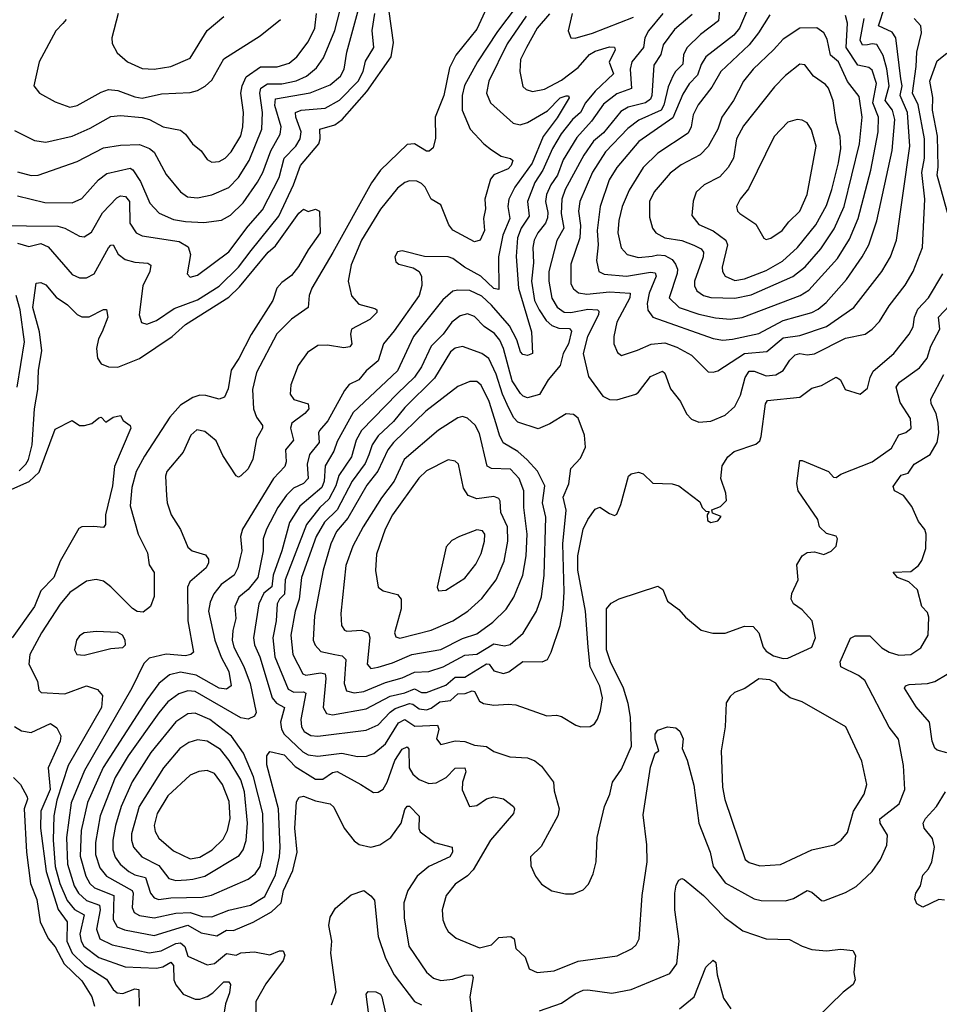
# Model space of a CAD drawing. Extents: x 1550320 to 1685906, y 509093 to 640511.
# Tile 405 of 532: x 1655567 to 1659384, y 572143 to 576230. Entities that reach past the tile are written whole.
import ezdxf

# ---------------------------------------------------------------- set-up
doc = ezdxf.new("R2010")
doc.units = 0

msp = doc.modelspace()

# ---------------------------------------------------------------- linework, layer by layer
at = {"layer": '0CON20XD'}
for points in [[(1657790.1, 576499.9), (1657549.8, 576180.2), (1657466.6, 576055), (1657413.5, 575956.5), (1657403.5, 575915), (1657402.8, 575855), (1657436, 575776), (1657492.9, 575715), (1657525, 575690), (1657565, 575663.1), (1657603.8, 575653.8), (1657613.1, 575645), (1657607.3, 575625), (1657595, 575611.3), (1657534.7, 575585.3), (1657521.5, 575568.5), (1657497.3, 575485), (1657499.6, 575445), (1657492.3, 575405), (1657496.2, 575355), (1657477.5, 575315), (1657455, 575307.5), (1657365, 575356.2), (1657348.1, 575378.1), (1657315, 575461.8), (1657274.7, 575484.7), (1657249.6, 575535), (1657235, 575550), (1657215, 575559.1), (1657185, 575560.4), (1657165, 575553.9), (1657135, 575530.4), (1657065, 575443.8), (1656985.7, 575315), (1656942.6, 575212.6), (1656930.3, 575145), (1656944.2, 575084.2), (1656975, 575049.1), (1657041.1, 575031.1), (1657049.2, 575025), (1657048.9, 575015), (1657020, 574985), (1656944.2, 574945), (1656940.5, 574925), (1656945.4, 574885), (1656937.7, 574872.3), (1656911.7, 574868.3), (1656845, 574879.6), (1656805, 574877.3), (1656761.3, 574848.7), (1656722.9, 574795), (1656691.8, 574715), (1656690, 574675), (1656705, 574653.1), (1656765, 574635.6), (1656766.7, 574615), (1656750, 574595), (1656696, 574555), (1656691.1, 574535), (1656703.4, 574485), (1656670.7, 574445), (1656673.1, 574395), (1656668, 574375), (1656620, 574325), (1656491.8, 574115), (1656484.1, 574085), (1656489.2, 574025), (1656482.5, 573997.5), (1656472.1, 573955), (1656456.8, 573925), (1656403.8, 573886.2), (1656373.1, 573846.9), (1656357.4, 573812.6), (1656350.2, 573775), (1656376.3, 573655), (1656403.7, 573583.7), (1656434.8, 573525), (1656444.5, 573465), (1656425, 573451.6), (1656395, 573455.8), (1656299.3, 573509.3), (1656235, 573521.5), (1656189.4, 573510.6), (1656145.1, 573474.8), (1656095, 573406.7), (1655913.6, 573126.4), (1655848.6, 572981.4), (1655822.3, 572865), (1655818.4, 572758.4), (1655842.2, 572675), (1655858.1, 572645), (1655877.2, 572627.2), (1655957.4, 572595), (1655955.6, 572495.6), (1655971.8, 572465), (1656002, 572452), (1656125, 572428.5), (1656265, 572471.6), (1656320.3, 572440.3), (1656385, 572428.1), (1656425, 572451.4), (1656455, 572449.7), (1656536.1, 572483.9), (1656612.2, 572527.8), (1656652, 572565), (1656661.6, 572615), (1656701.3, 572698.7), (1656718.9, 572775), (1656709.6, 572875), (1656716.5, 572983.5), (1656726.9, 573003.1), (1656745, 573007.1), (1656795, 572988.1), (1656856, 572975), (1656871.1, 572961.1), (1656913.5, 572875), (1656955, 572821.2), (1656976.1, 572806.1), (1657025, 572795.4), (1657061.9, 572805), (1657107.7, 572835), (1657150, 572895), (1657165, 572951.9), (1657175, 572965.6), (1657185, 572965.5), (1657225, 572923.8), (1657223.5, 572873.5), (1657229.5, 572859.5), (1657289.2, 572815), (1657361.9, 572795), (1657363.1, 572775), (1657351.8, 572755), (1657264.8, 572715.2), (1657216.8, 572675), (1657177.4, 572615), (1657161.6, 572565), (1657162.2, 572502.2), (1657181.5, 572385), (1657255, 572276.7), (1657285, 572251.2), (1657315, 572242), (1657365, 572247.5), (1657415, 572264.2), (1657445.3, 572265.3), (1657448.5, 572255), (1657435.4, 572175), (1657443.9, 572103.9)], [(1655557.8, 575302.2), (1655605, 575287.9), (1655655, 575300.6), (1655685, 575286.6), (1655785, 575172.3), (1655815, 575158.5), (1655845, 575158.2), (1655875.6, 575174.4), (1655935, 575282.9), (1655945, 575294.5), (1655955, 575295.5), (1655976, 575256), (1656004.8, 575234.8), (1656045, 575222.9), (1656099.4, 575219.4), (1656111.1, 575211.1), (1656106.8, 575185), (1656077.8, 575125), (1656063.2, 575005), (1656072.9, 574972.9), (1656095, 574966.4), (1656135, 574981.3), (1656208.9, 575031.1), (1656305, 575067.8), (1656395, 575124.4), (1656475, 575202.5), (1656527.5, 575272.5), (1656642, 575415), (1656703.9, 575545), (1656732.9, 575625), (1656808.3, 575715), (1656814, 575735), (1656813.3, 575775), (1656875, 575793.5), (1656905, 575815.7), (1657007.9, 575932.1), (1657108.4, 576075), (1657118.3, 576135), (1657090.3, 576335)], [(1655558.6, 575498.6), (1655671.2, 575471.2), (1655785, 575470), (1655825, 575487.3), (1655894.6, 575565), (1655928.1, 575591.9), (1656025, 575613.8), (1656036.7, 575606.7), (1656068.6, 575558.6), (1656107.9, 575467.9), (1656146.3, 575426.3), (1656205, 575401.2), (1656255, 575392), (1656331.5, 575388.5), (1656405, 575397.8), (1656442, 575418), (1656495, 575470), (1656553.5, 575555), (1656575.6, 575595), (1656609.5, 575685), (1656648.6, 575755), (1656652.2, 575785), (1656626.6, 575873.4), (1656628.9, 575901.1), (1656773.2, 575926.8), (1656855, 575958.8), (1656899.2, 575995), (1656913.7, 576025), (1656924.8, 576095), (1656987, 576325)], [(1655558.5, 575598.5), (1655615, 575582.6), (1655643.8, 575585), (1655805, 575641.5), (1655915, 575698.2), (1655985, 575709.4), (1656065, 575712.2), (1656105.7, 575695.7), (1656125, 575679.5), (1656175, 575587.1), (1656234.4, 575515), (1656264.2, 575494.2), (1656305, 575490.8), (1656365, 575503.1), (1656435, 575533.1), (1656475.3, 575575), (1656519.6, 575645), (1656571.6, 575775), (1656574.8, 575845.2), (1656563.2, 575925), (1656567.5, 575945), (1656595, 575963), (1656655, 575963), (1656715, 575976), (1656757.3, 575995), (1656799.4, 576030.6), (1656827.9, 576072.1), (1656875, 576185.5), (1656907.7, 576315)], [(1657521.4, 576315), (1657465, 576190), (1657377.6, 576082.4), (1657350.4, 576029.6), (1657327.8, 575915), (1657291.1, 575825), (1657292.5, 575737.5), (1657282.5, 575697.5), (1657265.8, 575684.2), (1657255, 575684.2), (1657205, 575714.5), (1657175, 575711.2), (1657064.2, 575605.8), (1657026.6, 575553.4), (1656866.5, 575263.5), (1656779.7, 575115), (1656768, 575085), (1656764.1, 575035.9), (1656695, 574987.5), (1656634.5, 574925.5), (1656549.7, 574765), (1656533.6, 574695), (1656538, 574615), (1656550.1, 574580.1), (1656574.4, 574545), (1656574.5, 574535), (1656549.5, 574490.5), (1656534.7, 574405.3), (1656515, 574365.7), (1656485, 574336.2), (1656475, 574331.2), (1656465, 574336.2), (1656410.6, 574420.6), (1656382.3, 574482.3), (1656335, 574520), (1656302.6, 574527.4), (1656277.1, 574505), (1656245.3, 574434.7), (1656177.8, 574355), (1656172.2, 574335), (1656176.5, 574255), (1656178.6, 574225), (1656195.6, 574175), (1656235, 574114.3), (1656265, 574040.6), (1656282.5, 574025), (1656338.3, 574008.3), (1656350.8, 573990.8), (1656350.8, 573975), (1656340.8, 573955), (1656272.8, 573897.3), (1656263.1, 573875), (1656265.3, 573735), (1656288.1, 573605), (1656278, 573595), (1656255, 573590.3), (1656175, 573596.4), (1656105, 573579.6), (1656081.8, 573558.2), (1656032.4, 573455), (1655836, 573114), (1655780.5, 572979.5), (1655760.9, 572835), (1655765.4, 572725), (1655793.7, 572635), (1655810.7, 572605), (1655845, 572573.5), (1655899, 572555), (1655901.5, 572535), (1655885.2, 572455.2), (1655899.7, 572415), (1655950.5, 572390.5), (1656105, 572357.6), (1656154.9, 572365.1), (1656215, 572395.7), (1656235, 572398.8), (1656253, 572383), (1656265, 572343.5), (1656345, 572307), (1656375, 572312.3), (1656425, 572354.8), (1656465, 572347.9), (1656485, 572357.4), (1656541.5, 572361.5), (1656605, 572349.2), (1656645, 572365.6), (1656660, 572365), (1656667.5, 572347.5), (1656661.1, 572325), (1656588, 572228), (1656547.7, 572155), (1656547.3, 572085)], [(1658473.1, 576286.9), (1658467.9, 576225), (1658392.1, 576167.9), (1658336.6, 576115), (1658322.4, 576085), (1658319.2, 576045), (1658289.2, 576015), (1658278.1, 575995), (1658258.7, 575951.4), (1658240.3, 575875), (1658230, 575855), (1658137.3, 575812.7), (1658091.4, 575778.6), (1657998.5, 575681.5), (1657945, 575596.8), (1657891.3, 575475), (1657886.8, 575435), (1657894, 575375), (1657892.1, 575325), (1657854.8, 575215), (1657855, 575133.8), (1657865, 575112.5), (1657886.1, 575096.1), (1657920.4, 575090.4), (1658015, 575100.8), (1658101.2, 575095), (1658098.8, 575075), (1658045.3, 574975), (1658032.2, 574915), (1658032.5, 574885), (1658048.5, 574848.5), (1658065, 574835.6), (1658131.2, 574858.8), (1658187.2, 574882.8), (1658245, 574889.3), (1658295, 574870.7), (1658355, 574837.8), (1658425, 574768.9), (1658445, 574766.4)], [(1658445, 574766.4), (1658465, 574772.3), (1658574.5, 574845), (1658667.4, 574852.6), (1658735, 574909.8), (1658805, 574919.4), (1658915, 574956.1), (1659029.2, 575035), (1659145.3, 575185), (1659181.6, 575245), (1659205.3, 575315), (1659261.8, 575705), (1659251.6, 575845), (1659221.4, 575915), (1659229.2, 575955), (1659224.6, 575984.6), (1659203.7, 576155), (1659187.4, 576177.4), (1659131.7, 576205), (1659157.2, 576285)], [(1655464.2, 575375), (1655725, 575372.2), (1655754.4, 575364.4), (1655815, 575331.8), (1655835, 575328.8), (1655865, 575347.3), (1655911.1, 575428.9), (1655969.9, 575490.1), (1655985, 575498.1), (1656006, 575496), (1656023.4, 575475), (1656024.8, 575384.8), (1656050.6, 575345), (1656075, 575333.4), (1656228.6, 575308.6), (1656266.7, 575286.7), (1656275.6, 575255), (1656262.5, 575175), (1656275, 575160.8), (1656305, 575168.9), (1656435, 575266), (1656515, 575372.9), (1656575, 575440.4), (1656644.6, 575575.4), (1656664.9, 575655.1), (1656713.3, 575705), (1656731.6, 575735), (1656735.2, 575765), (1656712.8, 575825), (1656712, 575845), (1656735, 575854.4), (1656835, 575862.7), (1656895, 575895.7), (1656972.3, 575975), (1656992.1, 576015), (1657001.7, 576058.3), (1657036.9, 576115), (1657029.6, 576185), (1657041.2, 576255)], [(1657669.3, 576245), (1657590.2, 576129.8), (1657514.6, 575974.6), (1657504.7, 575925), (1657521.2, 575885), (1657615, 575800.5), (1657643.9, 575793.9), (1657675, 575802.5), (1657758.2, 575851.8), (1657810.3, 575905), (1657834.5, 575914.5), (1657844.2, 575914.2), (1657847.5, 575905), (1657797.5, 575822.5), (1657739, 575745), (1657694.5, 575635), (1657622, 575535), (1657597.4, 575485), (1657592.8, 575455), (1657601.5, 575405), (1657571.7, 575335), (1657553.6, 575245), (1657555, 575109.4), (1657535, 575113.5), (1657481.2, 575165), (1657412.8, 575202.8), (1657365, 575239.2), (1657345, 575245.5), (1657246.8, 575246.8), (1657155, 575271.2), (1657135, 575266.2), (1657123.8, 575245), (1657127.5, 575225), (1657140, 575215), (1657200.6, 575200.6), (1657224.5, 575184.5), (1657234.6, 575164.6), (1657236.7, 575126.7), (1657225.5, 575084.5), (1657121.9, 574938.1), (1657077.2, 574885), (1657055, 574814.6), (1657005, 574772), (1656975.2, 574734.8), (1656935, 574715.4), (1656915, 574690.5), (1656846.1, 574565), (1656811.6, 574525), (1656806.9, 574515), (1656809.3, 574475), (1656769.7, 574425), (1656760.4, 574385), (1656764.8, 574325), (1656745, 574305.2), (1656704, 574286), (1656673.8, 574256.2), (1656638.5, 574205), (1656592, 574115), (1656578, 574075), (1656577.9, 574025), (1656556, 573915), (1656515, 573865.2), (1656477.2, 573832.8), (1656459.6, 573795), (1656464.8, 573745), (1656451.5, 573695), (1656448.4, 573655), (1656456.1, 573625), (1656497, 573545), (1656523.3, 573475), (1656548.8, 573355), (1656541.3, 573338.7), (1656515, 573326.1), (1656485, 573332.4), (1656295, 573441.6), (1656265, 573444.4), (1656227.9, 573432.1), (1656181.8, 573398.2), (1656145, 573352.8), (1656017.1, 573175), (1655963.3, 573085), (1655901.2, 572925), (1655881.5, 572815), (1655881.4, 572765), (1655899.4, 572709.4), (1655926.7, 572675), (1656033.3, 572615), (1656037.6, 572605), (1656033.4, 572545), (1656042.7, 572525), (1656065, 572511.7), (1656125, 572502.1), (1656215, 572521.1), (1656275, 572524.6), (1656325, 572507.4), (1656365, 572506.1), (1656435, 572534.4), (1656524.8, 572555.2), (1656585, 572591.3), (1656628.8, 572681.2), (1656645.2, 572755), (1656647.5, 572795), (1656640.6, 572955), (1656593.3, 573136.7), (1656592.5, 573175), (1656605, 573192.2), (1656665, 573178.9), (1656710.2, 573130.2), (1656795, 573078.3), (1656825, 573078.1), (1656865, 573105.2), (1656885, 573110.2), (1656982.9, 573055), (1657035, 573022.9), (1657055, 573024.3), (1657075, 573035.8), (1657091.5, 573065), (1657124.6, 573155.4), (1657155, 573201.8), (1657175, 573212.2), (1657182.1, 573202.1), (1657183.8, 573125), (1657199, 573099), (1657225, 573075.9), (1657265, 573059.7), (1657295, 573063.1), (1657336.7, 573085), (1657375, 573124.1), (1657414.6, 573124.6), (1657418.4, 573108.4), (1657404.7, 573065), (1657404, 573034), (1657433.8, 572965), (1657465, 572969.1), (1657504.1, 572995.9), (1657535, 573004.5), (1657575, 572995.6), (1657616.7, 572965), (1657620.5, 572955), (1657616.2, 572935), (1657521.6, 572825), (1657448.8, 572701.2), (1657425, 572676.7), (1657375, 572641.4), (1657336.7, 572595), (1657320, 572535), (1657323.6, 572493.6), (1657334.5, 572464.5), (1657345.6, 572445.6), (1657378.3, 572418.3), (1657475, 572378), (1657525, 572390.4), (1657555, 572420), (1657605, 572424.5), (1657618.9, 572415), (1657625.7, 572375), (1657665, 572338.8), (1657681.2, 572291.2), (1657715, 572275.8), (1657785, 572282.9), (1657885, 572322.3), (1658046.7, 572345), (1658109.2, 572375), (1658125, 572390), (1658137.8, 572415), (1658150, 572595), (1658170.8, 572735), (1658169.2, 572805), (1658155, 572930), (1658185, 573127.5), (1658204.3, 573185.7), (1658220, 573195), (1658204, 573244), (1658204.7, 573265), (1658215, 573281.2), (1658255, 573294.7), (1658290.5, 573290.5), (1658306.7, 573276.7), (1658320.6, 573245), (1658316.7, 573205), (1658337.3, 573157.3), (1658365, 573052.5), (1658385.9, 572895), (1658432.4, 572775), (1658445.3, 572715), (1658495, 572647.2), (1658615, 572581.1), (1658645, 572573.5), (1658745, 572573.3), (1658778.1, 572581.9), (1658835, 572615.4), (1658855, 572608.8), (1658895, 572574.2), (1658905, 572572.5), (1658995, 572606.9), (1659038.1, 572631.9), (1659104.4, 572695), (1659140, 572745), (1659165.9, 572804.1), (1659169.3, 572845), (1659138.8, 572895), (1659136.3, 572913.7), (1659216.8, 572975), (1659241.2, 573035), (1659235.3, 573135), (1659213.8, 573243.8), (1659175, 573293.1), (1659075, 573487.1), (1659048.6, 573508.6), (1658974.3, 573544.3), (1658971.9, 573565), (1659015, 573663.3), (1659035, 573672.5), (1659095, 573673.3), (1659145, 573622.7), (1659175, 573604.7), (1659215, 573592.8), (1659265, 573594.6), (1659307.3, 573622.7), (1659337.5, 573675), (1659340.3, 573750.3), (1659335, 573768.8), (1659311.4, 573795), (1659293.2, 573863.2), (1659257, 573897), (1659210, 573915), (1659192.5, 573937.5), (1659265, 573940), (1659297.8, 573965), (1659311.2, 573985), (1659328.4, 574035), (1659329.3, 574095), (1659324, 574114), (1659297.6, 574147.6), (1659269.1, 574209.1), (1659234.4, 574254.4), (1659198, 574275), (1659192.5, 574292.5), (1659225, 574339.1), (1659255, 574347.5), (1659278.9, 574385), (1659345.3, 574425), (1659374.2, 574475), (1659381.2, 574515), (1659379.5, 574555), (1659370.4, 574595), (1659350, 574635), (1659348.9, 574655), (1659402.9, 574757.1)], [(1655975.4, 576255.4), (1655950.2, 576155), (1655950.5, 576130.5), (1655972.2, 576092.2), (1656015, 576054.5), (1656075, 576027.9), (1656125, 576024)], [(1656125, 576024), (1656195, 576035.8), (1656275, 576070), (1656345, 576184.4), (1656415, 576243.1)], [(1657766.5, 576253.5), (1657715, 576194.7), (1657670.3, 576115), (1657645.8, 576065), (1657642.1, 576015), (1657655, 575952.9), (1657669.6, 575939.6), (1657695, 575931.8), (1657745, 575940.8), (1657815, 575978.3), (1657885, 576031.6), (1657932.5, 576085), (1657955, 576098.7), (1658015, 576117.5), (1658036.1, 576116.1), (1658039.1, 576105), (1658013.3, 576053.3), (1658031.6, 576005), (1657955, 575933.1), (1657915.2, 575885), (1657895.2, 575845), (1657861.2, 575815), (1657814.5, 575755.5), (1657778.3, 575695), (1657737.9, 575605), (1657705, 575553.9), (1657675.2, 575475), (1657681.6, 575415), (1657648.4, 575365), (1657633, 575325), (1657627.1, 575247.1), (1657636.8, 575115), (1657691.6, 574935), (1657695, 574844), (1657675, 574835.7), (1657655, 574840), (1657645, 574851.4), (1657630.7, 574900.7), (1657599.6, 574959.6), (1657525, 575045.6), (1657485, 575082.6), (1657435, 575105.2), (1657385, 575107.8), (1657365, 575103.2), (1657322.8, 575067.2), (1657201.9, 574915), (1657135, 574772.8), (1656950.7, 574599.3), (1656885, 574479.4), (1656871.3, 574438.7), (1656835, 574377.8), (1656830.7, 574315), (1656821.1, 574288.9), (1656729.8, 574210.2), (1656686.7, 574143.3), (1656654.5, 574025), (1656618.8, 573925), (1656613.8, 573876.2), (1656580.7, 573849.3), (1656558.9, 573805), (1656538.1, 573665), (1656542.2, 573635), (1656563.3, 573585), (1656614.8, 573415), (1656632.7, 573392.7), (1656666.4, 573375), (1656650, 573315), (1656653.9, 573285), (1656664.3, 573265), (1656741.8, 573191.8), (1656765, 573179.2), (1656805, 573173.9), (1656903.9, 573186.1), (1656968.7, 573171.3), (1657006.1, 573173.9), (1657036.4, 573183.6), (1657085, 573224.7), (1657138.9, 573311.1), (1657165, 573324.8), (1657207.5, 573297.5), (1657301.2, 573301.2), (1657306.4, 573285), (1657297.5, 573245), (1657315, 573222.2), (1657373.8, 573236.2), (1657414.2, 573234.2), (1657455, 573218.2), (1657505, 573213.1), (1657535, 573192.5), (1657601.1, 573171.1), (1657675, 573166.1), (1657705, 573154.4), (1657732.4, 573132.4), (1657782, 573065), (1657785, 573030), (1657805.6, 572955), (1657800.6, 572925), (1657731.1, 572798.9), (1657687.3, 572755), (1657687.8, 572717.8), (1657707.5, 572675), (1657732.1, 572642.1), (1657775, 572614), (1657831.7, 572601.7), (1657865, 572602), (1657905, 572618.8), (1657927.6, 572642.4), (1657947.5, 572685), (1657959.4, 572735), (1657963.5, 572835), (1657994.6, 572965), (1658016.9, 573015), (1658027.5, 573065), (1658065, 573118.6), (1658106.3, 573215), (1658102.2, 573335), (1658091.7, 573391.7), (1658073.5, 573455), (1658019.5, 573565), (1658002.8, 573615), (1658002.4, 573785), (1658022.1, 573807.9), (1658055, 573826.2), (1658215, 573879.2), (1658235.6, 573865.6), (1658256, 573816), (1658302.4, 573782.4), (1658330.8, 573750.8), (1658395, 573695.6), (1658443.8, 573683.8), (1658495, 573683.6), (1658575, 573712.2), (1658610.7, 573710.7), (1658634.4, 573685), (1658652.7, 573625), (1658665, 573608.6), (1658695, 573590), (1658735, 573578.8), (1658755, 573580), (1658855, 573626), (1658870, 573665), (1658855.5, 573735), (1658815, 573780.8), (1658778, 573805), (1658769.2, 573825), (1658771.2, 573848.8), (1658798, 573905), (1658792.1, 573967.9), (1658813.8, 574005), (1658835, 574018.8), (1658865, 574021.2), (1658905, 574010), (1658935, 574024.2), (1658955.6, 574045), (1658960.8, 574075), (1658955, 574086), (1658915, 574096.7), (1658886.2, 574125), (1658880, 574155), (1658798.2, 574275), (1658792.1, 574305), (1658805, 574400), (1658815, 574400.9), (1658924.2, 574354.2), (1658945, 574330.8), (1658955, 574329.2), (1658975, 574343.6), (1659105, 574394.6), (1659185, 574451.1), (1659215, 574507.5), (1659245, 574517.1), (1659266.9, 574535), (1659264.4, 574575), (1659220.7, 574640.7), (1659204.7, 574705.3), (1659218.8, 574725), (1659300.9, 574785), (1659333.2, 574825), (1659348.9, 574875), (1659385.7, 574945), (1659380.9, 574995), (1659426.6, 575043.4)], [(1658236.4, 576255), (1658176.5, 576183.5), (1658161.6, 576155), (1658156, 576115), (1658107.6, 576055), (1658101.3, 576025), (1658105.6, 575944.4), (1658045, 575922.1), (1657990.2, 575879.8), (1657940.8, 575809.2), (1657878.8, 575741.2), (1657822.1, 575647.9), (1657798.6, 575585), (1657771.4, 575545), (1657754.1, 575505), (1657749.5, 575475), (1657759.2, 575429.2), (1657757.2, 575407.2), (1657748.8, 575385), (1657717, 575345), (1657702.2, 575315), (1657696.5, 575285), (1657699, 575221), (1657691.6, 575145), (1657703.1, 575065), (1657723.2, 575025), (1657751.8, 574981.8), (1657775, 574960.9), (1657805, 574948.9), (1657848.5, 574948.5), (1657856.6, 574936.6), (1657844.8, 574885), (1657823, 574845), (1657810.3, 574795), (1657760.6, 574735), (1657725, 574674.6), (1657675, 574661.1), (1657657, 574667), (1657645, 574678.8), (1657610.8, 574730.8), (1657575.6, 574865.6), (1657559.7, 574899.7), (1657537.2, 574927.2), (1657495, 574956.6), (1657455, 574998), (1657425, 575008.9), (1657395, 575000.5), (1657360, 574975), (1657325.1, 574924.9), (1657274.7, 574875), (1657235, 574788.5), (1657205, 574746.2), (1657135, 574678.7), (1656985.4, 574524.6), (1656963.3, 574485), (1656944.8, 574415), (1656891.8, 574338.2), (1656879, 574295), (1656850.3, 574239.7), (1656813.4, 574205), (1656757.9, 574135), (1656668.5, 573905), (1656665.5, 573845), (1656644.8, 573825), (1656635.2, 573805), (1656631.9, 573735), (1656618.1, 573665), (1656625.5, 573585), (1656681.4, 573451.4), (1656705, 573439.4), (1656745, 573440.2), (1656754.7, 573434.8), (1656734.4, 573325), (1656737, 573295), (1656748, 573275), (1656775, 573259.1), (1656805, 573256.5), (1657005, 573281.6), (1657055, 573303.3), (1657104.1, 573355.9), (1657125, 573370.4), (1657185, 573391.9), (1657199.1, 573389.1), (1657225, 573369.8), (1657255, 573365.2), (1657275, 573371.9), (1657311.3, 573398.7), (1657355.5, 573404.5), (1657385, 573431.6), (1657416.5, 573433.5), (1657445, 573444.7), (1657455, 573441.4), (1657475, 573400.9), (1657491.9, 573391.9), (1657535, 573384.7), (1657595, 573389.5), (1657625.7, 573385.7), (1657755, 573340), (1657795, 573343.8), (1657815, 573338), (1657875, 573301.4), (1657895.6, 573295.6), (1657935, 573296.7), (1657952.7, 573307.3), (1657965, 573326.2), (1657977.4, 573362.6), (1657985.3, 573415), (1657975, 573464.2), (1657934.2, 573544.2), (1657926.1, 573625), (1657915.3, 573775.3), (1657883.3, 573945), (1657884.1, 574005), (1657905.9, 574115), (1657925, 574155.7), (1657955, 574198.6), (1657975, 574206.9), (1658015, 574180), (1658035, 574172.5), (1658045, 574177.5), (1658062.5, 574217.5), (1658093.3, 574335), (1658105, 574345.6), (1658135, 574351.5), (1658155.2, 574345.2), (1658195, 574306.5), (1658275, 574302.9), (1658302.5, 574295), (1658389.3, 574229.3), (1658400, 574205), (1658415, 574190), (1658428.3, 574188.3), (1658420, 574175), (1658421.7, 574151.7), (1658435, 574142.5), (1658465, 574150), (1658478.3, 574168.3), (1658441.7, 574181.7), (1658440, 574195), (1658475, 574210), (1658500, 574235), (1658497.5, 574265), (1658476.7, 574325), (1658482.3, 574377.7), (1658505.8, 574415), (1658531.8, 574438.2), (1658622.2, 574467.8), (1658638.2, 574481.8), (1658645, 574500), (1658662.1, 574635), (1658670.7, 574649.3), (1658805, 574662.5), (1658855, 574701.1), (1658895, 574712.1), (1658955, 574746.7), (1658974, 574735), (1658992.5, 574695), (1659055, 574676.2), (1659085, 574700), (1659096.1, 574745), (1659109.1, 574770.9), (1659194.5, 574845), (1659258.8, 574925), (1659274.7, 574955.3), (1659281.2, 574995), (1659295, 575028.8), (1659338.6, 575075), (1659398.8, 575175)], [(1656765, 576137.9), (1656791.9, 576195), (1656799.3, 576255)], [(1658358.1, 576251.9), (1658285, 576189.7), (1658237.2, 576125), (1658228.3, 576085), (1658199.5, 576040.5), (1658191.2, 575915), (1658185, 575899.4), (1658164.7, 575885.3), (1658092.8, 575867.2), (1658061.8, 575848.2), (1657989.7, 575760.3), (1657948.3, 575725), (1657908.2, 575668.2), (1657831.5, 575525), (1657817.6, 575485), (1657814.9, 575425), (1657824.8, 575365), (1657797, 575313), (1657763.7, 575185), (1657763.7, 575145), (1657775, 575074.4), (1657797.3, 575037.3), (1657826.4, 575016.4), (1657855, 575013.9), (1657925, 575027.8), (1657965, 575025.8), (1657970.6, 575020.6), (1657969.7, 575005), (1657923.5, 574915), (1657905.4, 574845), (1657928.4, 574748.4), (1657987.2, 574667.3), (1658015, 574654.1), (1658045, 574651.6), (1658123.9, 574676.1), (1658135.9, 574684.1), (1658185, 574748.5), (1658235, 574771.4), (1658245, 574763.3), (1658267.9, 574697.9), (1658310, 574645), (1658334.7, 574594.7), (1658355, 574572.5), (1658385, 574559.4), (1658435, 574563.5)], [(1657860.3, 576255), (1657843.1, 576183.1), (1657853.8, 576155), (1657872.9, 576152.9), (1657945, 576173.5), (1658115, 576240.5)], [(1658587.5, 576272.5), (1658553.8, 576195), (1658531.1, 576165), (1658414.2, 576075), (1658395, 576044.5), (1658380.8, 575999.2), (1658346, 575964), (1658319.1, 575920.9), (1658277.4, 575822.6), (1658136.2, 575723.8), (1658045, 575616.7), (1658014, 575565), (1657975.7, 575455), (1657963.7, 575355), (1657968, 575295), (1657960.3, 575230.3), (1657970.9, 575185), (1657993, 575173), (1658085, 575165.6), (1658185, 575182.2), (1658205, 575179.6), (1658208.4, 575165), (1658179.1, 575095), (1658171.7, 575051.7), (1658174.1, 575024.1), (1658195, 574995.5), (1658445, 574906.2), (1658485, 574899.8)], [(1658679.9, 576250.1), (1658633.9, 576175), (1658594.6, 576125.4), (1658476.4, 576015), (1658439.6, 575950.4), (1658383.5, 575876.5), (1658362.1, 575835), (1658354.3, 575785), (1658340.8, 575759.2), (1658215, 575675.9), (1658155, 575616.4), (1658097.2, 575522.8), (1658067.2, 575455), (1658053.2, 575396.8), (1658050, 575345), (1658063.5, 575283.5), (1658088.5, 575255), (1658135, 575242.2), (1658191.6, 575248.4), (1658215, 575254.2), (1658245, 575250.7), (1658275.1, 575235.1), (1658288.9, 575215), (1658297.5, 575195), (1658296.2, 575176.2), (1658263.1, 575075), (1658304.6, 575035), (1658385, 575007.1), (1658455, 574993), (1658515, 574986.7)], [(1658435, 574563.5), (1658495, 574588.8), (1658535, 574624.4), (1658557.9, 574672.1), (1658577.8, 574745), (1658595, 574770.6), (1658615, 574771.1), (1658665, 574752.3), (1658705, 574756.2), (1658735, 574774), (1658762.9, 574817.1), (1658785, 574838.9), (1658805, 574844.3), (1658835, 574839), (1658865, 574842.7), (1658995, 574908.1), (1659075.3, 574924.7), (1659105.2, 574944.8), (1659135, 574976.7), (1659175, 575042.2), (1659242.6, 575127.4), (1659274.8, 575185.2), (1659313.3, 575285), (1659323.9, 575485), (1659311.8, 575595), (1659322.1, 575655), (1659321.8, 575735), (1659296, 575876), (1659272.9, 575925), (1659288, 576035), (1659290, 576095), (1659310, 576175), (1659306.4, 576205), (1659279.1, 576235)], [(1658485, 574899.8), (1658525, 574903.8), (1658635, 574926.9), (1658735, 574981.1), (1658854.8, 575015.2), (1658881.2, 575028.8), (1658914.2, 575055.8), (1658998, 575152), (1659063.6, 575245), (1659091.1, 575295), (1659124.3, 575395), (1659187.4, 575687.4), (1659198.7, 575815), (1659189.8, 575855), (1659159.3, 575895), (1659174.9, 575955), (1659165.8, 576025.8), (1659150.8, 576080.8), (1659125, 576126.4), (1659105, 576130.2), (1659085.1, 576124.8), (1659064.6, 576124.6), (1659054.6, 576144.6), (1659072.2, 576235)], [(1658515, 574986.7), (1658565, 574993.5), (1658805.6, 575085), (1658842.2, 575107.8), (1658960.8, 575239.2), (1659010.4, 575319.6), (1659047.1, 575405), (1659098.8, 575605), (1659129.3, 575765), (1659130.7, 575825), (1659107.9, 575885), (1659122.9, 575965), (1659105, 576020.4), (1659091, 576031), (1659045, 576040.5), (1658996.6, 576115), (1659002.8, 576215), (1658995, 576247.1)], [(1655759.4, 576230.6), (1655745.5, 576214.5), (1655716.9, 576183.1), (1655648.1, 576055), (1655626, 575956), (1655648.8, 575925), (1655715, 575888.9), (1655775, 575866.5)], [(1655775, 575866.5), (1655805, 575873.2), (1655905, 575929.6), (1655935, 575940), (1655975, 575936.6), (1656045, 575909), (1656075, 575904), (1656155, 575922.3), (1656275, 575928.2), (1656305, 575936.4), (1656336.2, 575953.8), (1656365, 575979.5), (1656415, 576067.3), (1656565, 576162.5), (1656649.8, 576230.2)], [(1658535, 575074), (1658602.5, 575087.5), (1658775.8, 575164.2), (1658826.5, 575203.5), (1658891.8, 575278.2), (1658947.7, 575362.3), (1658989.3, 575455), (1659052.2, 575715), (1659063.3, 575825), (1659050.9, 575910.9), (1659002.8, 575972.8), (1658965, 576054.7), (1658932.1, 576082.1), (1658918.8, 576148.8), (1658904.8, 576174.8), (1658875, 576195.4), (1658805, 576195.3), (1658735, 576149.6), (1658695, 576105.4), (1658611.6, 576025), (1658570.7, 575975), (1658528.9, 575895), (1658480.6, 575825), (1658464.2, 575775), (1658425, 575702.9), (1658390.6, 575669.4), (1658311.9, 575628.1), (1658266.9, 575593.1), (1658199.7, 575515), (1658180.3, 575475), (1658180.8, 575410.8), (1658193.6, 575365), (1658206.9, 575345), (1658244.5, 575324.5), (1658315, 575313.1), (1658364.3, 575294.3), (1658395, 575278.9), (1658405, 575265.5), (1658403.5, 575245), (1658367.5, 575145), (1658368, 575125), (1658378, 575105), (1658405, 575085.8), (1658435, 575077.4), (1658535, 575074)], [(1655545, 575769.6), (1655628.3, 575728.3), (1655675, 575722), (1655785, 575746.7), (1655859.7, 575780.3), (1655945, 575828.3), (1655985, 575832.3), (1656075, 575823.7), (1656106.1, 575816.1), (1656162, 575785), (1656235, 575771.2), (1656255.3, 575755.3), (1656284.7, 575714.7), (1656320, 575685), (1656345, 575649.2), (1656365, 575638.9), (1656395, 575641.8), (1656419.4, 575655), (1656445, 575680.9), (1656485, 575747.5), (1656493.5, 575785), (1656495.9, 575845), (1656484.7, 575925), (1656490.3, 575955), (1656507.3, 575992.7), (1656566.5, 576033.5), (1656635, 576034.8), (1656685, 576049.2), (1656717.1, 576075), (1656765, 576137.9)], [(1659422, 575415), (1659375.2, 575585), (1659378.6, 575618.6), (1659376.6, 575746.6), (1659355.9, 575855), (1659357.2, 575907.2), (1659344.8, 575975), (1659375, 576058.6), (1659415, 576091.5)], [(1658535, 575147.4), (1658575, 575153.8), (1658665, 575188.7), (1658732.9, 575227.1), (1658795, 575284.7), (1658871.2, 575378.8), (1658915, 575459.1), (1658937.5, 575525), (1658965.7, 575635.7), (1658974.3, 575695), (1658972.8, 575745), (1658955.3, 575805.2), (1658942.8, 575892.8), (1658923.4, 575945), (1658911.2, 575961.2), (1658861.5, 575995), (1658825, 576042.5), (1658805, 576045.5), (1658745, 575997.9), (1658699.5, 575950.5), (1658570.4, 575789.6), (1658542.4, 575735), (1658530, 575655), (1658507, 575617), (1658472.2, 575577.8), (1658407.5, 575545), (1658375, 575514), (1658362.8, 575477.2), (1658356.6, 575416.6), (1658385, 575379.6), (1658445, 575353.1), (1658497.3, 575315), (1658504.1, 575295), (1658482.7, 575202.7), (1658483.9, 575185), (1658495, 575165.5), (1658535, 575147.4)], [(1658665, 575318), (1658685, 575322.9), (1658731.1, 575355), (1658758.9, 575391.1), (1658805, 575434.5), (1658835.3, 575505), (1658872.8, 575705), (1658853, 575773), (1658835, 575801.4), (1658815, 575812.2), (1658794.4, 575815.6), (1658755.6, 575804.4), (1658698.5, 575745), (1658591.9, 575528.1), (1658556.5, 575485), (1658542.2, 575455), (1658545.5, 575435.5), (1658555.6, 575425), (1658621.8, 575381.8), (1658655, 575323.3), (1658665, 575318)], [(1655565, 574357.3), (1655593, 574385), (1655604.1, 574405), (1655619.4, 574465), (1655629.1, 574615), (1655642.8, 574695), (1655645.1, 574774.8), (1655659.2, 574855), (1655649.4, 574935), (1655621.6, 575035), (1655635, 575136), (1655655, 575139.4), (1655675, 575129.5), (1655718.8, 575078.8), (1655765, 575046.6), (1655805, 575006.9), (1655825, 574996.9), (1655855, 574996.2), (1655915, 575027.1), (1655926.9, 575026.9), (1655933.1, 574995), (1655909.6, 574935), (1655894.6, 574905), (1655885.4, 574865), (1655890.4, 574825), (1655905, 574801.5), (1655935, 574788.9), (1655975, 574788.1), (1656065, 574823.6), (1656200.4, 574915), (1656255, 574965.2), (1656435, 575078.1), (1656479.2, 575120.8), (1656598, 575265), (1656628.2, 575291.8), (1656725, 575427.5), (1656745, 575443.3), (1656765, 575433.3), (1656795, 575444), (1656811.2, 575435), (1656814.4, 575345), (1656764.7, 575275.3), (1656724.6, 575205), (1656695, 575167.5), (1656655, 575139.2), (1656634.3, 575115), (1656617.9, 575065), (1656527.2, 574922.8), (1656476.5, 574823.5), (1656444.5, 574775.5), (1656432.4, 574697.6), (1656417.3, 574662.7), (1656395, 574654.3), (1656340.3, 574670.3), (1656315, 574671.2), (1656285, 574661.8), (1656235, 574630), (1656190.4, 574579.6), (1656085, 574418.5), (1656050.8, 574355), (1656032.3, 574287.7), (1656025, 574212.5), (1656059.2, 574095), (1656097.3, 574017.3), (1656105, 573966.7), (1656125.5, 573935.5), (1656124.6, 573835.4), (1656110, 573795), (1656079.7, 573770.3), (1656055, 573773.1), (1656035, 573785.5), (1655945.9, 573875.9), (1655915, 573899.4), (1655885, 573906.9), (1655845, 573898.9), (1655775, 573852.3), (1655735, 573804.6), (1655657.5, 573685), (1655608.9, 573595), (1655605.4, 573555.4), (1655641.4, 573485), (1655647.1, 573447.1), (1655656.9, 573436.9), (1655755, 573431.4), (1655845, 573465.2), (1655889.5, 573449.5), (1655911.1, 573425), (1655906.2, 573375), (1655768, 573135), (1655721.1, 572991.1), (1655709.1, 572925), (1655705.9, 572825), (1655714.9, 572715), (1655734.4, 572645), (1655764.3, 572574.3), (1655795, 572536.3), (1655834.7, 572515), (1655817.4, 572435), (1655822.8, 572405), (1655833.3, 572385), (1655895, 572337), (1656005, 572299), (1656135, 572292.7), (1656161, 572299), (1656195, 572318.9), (1656205.8, 572305), (1656207.5, 572245), (1656214.7, 572224.7), (1656245.7, 572185), (1656295, 572164.7), (1656315, 572164.7), (1656345, 572176.4), (1656369, 572191), (1656415, 572236), (1656435, 572237.3), (1656441.4, 572225), (1656438.4, 572191.6), (1656420.8, 572145), (1656411.8, 572085)], [(1655557.1, 574705), (1655586.6, 574893.4), (1655569.6, 575025), (1655552, 575085)], [(1656865, 573344.8), (1657005, 573369), (1657105, 573422.2), (1657165, 573435.7), (1657205, 573452.8), (1657235, 573438.1), (1657255, 573437.3), (1657335, 573467.5), (1657375, 573500.6), (1657415, 573501.5), (1657505, 573556.8), (1657515.5, 573555.5), (1657535, 573527.1), (1657575, 573516), (1657596.9, 573523.1), (1657655, 573565.9), (1657735, 573565.3), (1657757.1, 573575), (1657773.4, 573605), (1657810, 573715), (1657823.3, 573785), (1657827.1, 573855), (1657821.7, 574055), (1657834.4, 574194.4), (1657822, 574248), (1657846.2, 574303.8), (1657855, 574367.5), (1657895, 574410), (1657915.9, 574455), (1657910.7, 574505), (1657885, 574576), (1657865, 574590.8), (1657835, 574594.2), (1657767.4, 574552.6), (1657718.7, 574531.3), (1657635, 574559.7), (1657617.9, 574577.9), (1657597.3, 574617.3), (1657571.5, 574675), (1657545, 574758.2), (1657513.5, 574823.5), (1657485, 574843.9), (1657405, 574873.2), (1657375, 574867.1), (1657355, 574850.7), (1657288.3, 574741.7), (1657165, 574619.8), (1657118.4, 574561.6), (1657055, 574502.6), (1657030.2, 574465), (1657015.6, 574424.4), (1657001.5, 574388.5), (1656946.6, 574315), (1656884.1, 574195.9), (1656832.7, 574145), (1656797.7, 574085), (1656736.3, 573915), (1656727.4, 573825), (1656710, 573775), (1656691.7, 573675), (1656700, 573595), (1656742.5, 573515), (1656755, 573509.5), (1656815, 573519), (1656834.3, 573514.3), (1656838.1, 573495), (1656827.1, 573375), (1656840.8, 573350.8), (1656865, 573344.8)], [(1656955, 573436.1), (1656995, 573442.1), (1657085, 573479.5), (1657155, 573498), (1657205, 573521.4), (1657265, 573525.2), (1657325, 573543.3), (1657415, 573592.2), (1657465, 573595.9), (1657535, 573639.3), (1657578.8, 573631.2), (1657603.3, 573636.7), (1657656.8, 573683.2), (1657711.6, 573775), (1657732.1, 573835), (1657743.8, 573925), (1657750, 574165), (1657736.3, 574225), (1657746.7, 574295), (1657715.5, 574355.5), (1657673.2, 574403.2), (1657635, 574437.1), (1657573.9, 574473.9), (1657558.1, 574505), (1657545, 574552.5), (1657515.2, 574645), (1657482.3, 574712.3), (1657465, 574728.7), (1657435, 574728.1), (1657385, 574707.2), (1657252.8, 574605), (1657118.7, 574475), (1657095.2, 574445), (1657053.4, 574356.6), (1657007.8, 574297.8), (1656928.4, 574161.6), (1656881.9, 574105), (1656858, 574055), (1656827, 573945), (1656790.5, 573755), (1656784.7, 573655), (1656793.6, 573633.6), (1656817, 573607), (1656875.2, 573594.8), (1656905, 573589.8), (1656920, 573575), (1656914.4, 573474.4), (1656923.1, 573445), (1656955, 573436.1)], [(1655535, 574281.9), (1655606.6, 574313.4), (1655648, 574352), (1655715, 574530), (1655785, 574566.7), (1655815, 574546.2), (1655836.2, 574546.2), (1655866.8, 574553.2), (1655895, 574577.5), (1655905, 574580), (1655925, 574560), (1655955, 574580), (1655985, 574587.5), (1655996.2, 574566.2), (1656025.9, 574545.9), (1656028.6, 574535), (1655960.3, 574375), (1655952.3, 574295), (1655922.9, 574175), (1655922.9, 574135), (1655915, 574122.9), (1655875, 574126.4), (1655825.6, 574124.4), (1655811.9, 574118.1), (1655735, 573982.9), (1655708.6, 573915), (1655655, 573858.9), (1655628.2, 573795), (1655535.9, 573665)], [(1657025, 573537.5), (1657055, 573542), (1657115, 573560.4), (1657194.8, 573595.2), (1657315, 573615.6), (1657405, 573661.9), (1657465, 573681.2), (1657531, 573729), (1657586, 573784), (1657617.2, 573832.8), (1657655.2, 573924.8), (1657669, 574005), (1657673.3, 574095), (1657659.1, 574205), (1657658.9, 574275), (1657639.8, 574325), (1657604.2, 574364.2), (1657525, 574367.3), (1657507.4, 574377.4), (1657475, 574511.9), (1657456.8, 574546.8), (1657426.2, 574576.2), (1657405, 574582.3), (1657385, 574578), (1657305, 574526.9), (1657162.8, 574405), (1657120.8, 574315), (1657068.8, 574245), (1656992.6, 574125), (1656949.7, 574045), (1656920.8, 573965), (1656899.7, 573765), (1656902.9, 573715), (1656915, 573695.6), (1656925, 573691.8), (1656985, 573696.7), (1657014.7, 573684.7), (1657020.3, 573665), (1657009.7, 573555), (1657025, 573537.5)], [(1657145, 573663.5), (1657275, 573695.8), (1657365, 573734.7), (1657427.3, 573775), (1657485, 573827.5), (1657544.1, 573905), (1657577.3, 573982.7), (1657592.7, 574065), (1657591.7, 574125), (1657563.7, 574185), (1657561.2, 574231.2), (1657555, 574243.1), (1657535, 574250.4), (1657465, 574240.9), (1657427.8, 574255), (1657408.7, 574285), (1657388.1, 574385), (1657375, 574398.1), (1657345, 574403.1), (1657255, 574357.8), (1657223.4, 574326.6), (1657114.7, 574175), (1657083.6, 574115), (1657048.4, 574011.6), (1657043.8, 573943.8), (1657054.6, 573874.6), (1657075, 573860), (1657135, 573844.4), (1657150, 573825), (1657149.7, 573785), (1657123.2, 573685), (1657128.8, 573668.8), (1657145, 573663.5)], [(1657305, 573858.8), (1657335, 573861.5), (1657415, 573911.8), (1657459.9, 573970.1), (1657482.4, 574015), (1657496.5, 574065), (1657497.5, 574095), (1657488.4, 574108.4), (1657465, 574112.5), (1657392, 574085), (1657361.1, 574068.9), (1657337.7, 574042.3), (1657300, 573875), (1657305, 573858.8)], [(1655835, 573592.9), (1655945, 573620), (1655995, 573624.2), (1656005.6, 573635), (1656005.5, 573655), (1655994.2, 573675), (1655975, 573686.7), (1655885, 573691.1), (1655835, 573684.4), (1655815, 573672.9), (1655802.5, 573655), (1655794.4, 573615), (1655804.6, 573594.6), (1655835, 573592.9)], [(1659415, 573186.9), (1659375, 573198.5), (1659365, 573207.1), (1659353.4, 573235), (1659342.8, 573315), (1659287.3, 573377.3), (1659238.9, 573455), (1659242.9, 573465), (1659259.2, 573470.8), (1659335.3, 573474.7), (1659365, 573483.6), (1659415.9, 573514.1)], [(1658638.3, 572718.3), (1658725, 572723.6), (1658855, 572784.6), (1658946.7, 572805), (1658976, 572825), (1659003.3, 572856.7), (1659028, 572945), (1659071.9, 573015), (1659082.2, 573055), (1659062, 573152), (1658995.5, 573295), (1658815, 573398.5), (1658765, 573415.6), (1658727.5, 573445), (1658705, 573476.7), (1658679.7, 573489.7), (1658635, 573494), (1658575.9, 573454.1), (1658533.1, 573436.9), (1658515, 573421.4), (1658499.5, 573395), (1658495.5, 573295), (1658477.7, 573195), (1658483.4, 573045), (1658493.5, 572993.5), (1658577.5, 572745), (1658595, 572731.9), (1658638.3, 572718.3)], [(1656145, 572579), (1656195, 572584.8), (1656325, 572588.4), (1656363, 572597), (1656515, 572663.2), (1656544.1, 572685), (1656564.8, 572715), (1656578.7, 572781.3), (1656576.2, 572935), (1656537.8, 573087.8), (1656496.3, 573185), (1656445.6, 573255.6), (1656355.8, 573325.8), (1656295, 573351), (1656265, 573348.9), (1656215, 573315.9), (1656111.1, 573188.9), (1656033.8, 573066.2), (1655987.9, 572965), (1655964.3, 572885.7), (1655954.1, 572825), (1655954, 572785), (1655963.6, 572753.6), (1655984.2, 572725), (1656020, 572695), (1656045, 572680.4), (1656089.6, 572669.6), (1656110, 572605), (1656125, 572585.9), (1656145, 572579)], [(1655545, 573296.1), (1655575, 573278.6), (1655615, 573272), (1655695, 573308.2), (1655720.8, 573290.8), (1655737.6, 573257.6), (1655735.2, 573235), (1655685.8, 573124.2), (1655693.2, 573035), (1655654.3, 572945), (1655654, 572874), (1655676.6, 572695), (1655726.8, 572536.8), (1655763.6, 572485), (1655762.9, 572405), (1655785, 572355.7), (1655835.7, 572305.7), (1655928, 572248), (1655955, 572205.4), (1655971.3, 572191.3), (1655995, 572187.9), (1656045, 572207.9), (1656061.2, 572205), (1656062.4, 572135)], [(1656215, 572657.8), (1656259.5, 572660.5), (1656285, 572663.3), (1656335.4, 572675), (1656478.6, 572761.4), (1656494.7, 572785), (1656506.6, 572823.4), (1656513, 572895), (1656499.9, 573025), (1656485, 573075.3), (1656435.8, 573155.9), (1656400.7, 573200.7), (1656345, 573235.8), (1656305, 573240.8), (1656269.7, 573230.3), (1656231.2, 573205), (1656163.6, 573125), (1656063.5, 572965), (1656031.3, 572851.3), (1656031, 572825), (1656039.5, 572795), (1656074.6, 572755), (1656145, 572719.3), (1656185.9, 572665.9), (1656215, 572657.8)], [(1656275, 572747.8), (1656315, 572754.2), (1656365.3, 572785), (1656410.9, 572829.1), (1656429, 572865), (1656440, 572915), (1656436.6, 572985), (1656408.3, 573055), (1656375, 573101.8), (1656345, 573113.3), (1656310.7, 573109.3), (1656275, 573093.8), (1656181.6, 573008.4), (1656137.1, 572935), (1656124.7, 572885), (1656129.9, 572859.9), (1656145, 572832.2), (1656205, 572780.7), (1656275, 572747.8)], [(1655541.2, 573085), (1655570, 573055), (1655598, 573005), (1655600, 572995), (1655585.5, 572955), (1655595.7, 572774.3), (1655612.3, 572645), (1655638, 572578), (1655651.5, 572485), (1655685, 572416.7), (1655715, 572382), (1655751.6, 572311.6), (1655825, 572240.7), (1655866.4, 572175), (1655877.9, 572135)], [(1659405, 572575.8), (1659381.9, 572578.1), (1659315, 572546.2), (1659290.5, 572560.5), (1659281.4, 572581.4), (1659286.9, 572605), (1659306, 572635), (1659315, 572680), (1659338.1, 572705), (1659353.3, 572735), (1659363.5, 572795), (1659355, 572831.2), (1659321.1, 572875), (1659316.4, 572895), (1659326.2, 572915), (1659372.1, 572965), (1659408.8, 573025)], [(1657725, 572116.7), (1657815, 572148.4), (1657872.5, 572187.5), (1657905, 572201.9), (1657925, 572204.1), (1658025, 572190), (1658105, 572204.6), (1658265, 572270.6), (1658295, 572312), (1658303.9, 572405), (1658285.4, 572535), (1658286.5, 572605), (1658291.8, 572638.2), (1658302, 572658), (1658314.4, 572665.6), (1658325, 572661.4), (1658404.7, 572594.7), (1658493.7, 572503.7), (1658568.1, 572448.1), (1658665, 572414.4), (1658762.2, 572412.2), (1658815, 572384.2), (1658855, 572370.6), (1658915, 572365.8), (1658975, 572372.5), (1659025, 572366.2), (1659036.1, 572346.1), (1659028.8, 572275), (1659034, 572245), (1659025.6, 572225), (1658985, 572193.8), (1658871.9, 572085)], [(1656861.7, 572141.7), (1656880.9, 572195), (1656858.9, 572355), (1656862, 572405), (1656850.5, 572470.5), (1656855.5, 572505), (1656878, 572542), (1656942.7, 572597.3), (1656995, 572615.6), (1657025, 572594), (1657040, 572575), (1657055.3, 572425.3), (1657085.3, 572335), (1657121.8, 572265), (1657205.2, 572155.2), (1657235, 572141.6)], [(1658305.6, 572125), (1658365.9, 572174.1), (1658415, 572298), (1658445, 572326), (1658456.8, 572316.8), (1658462.2, 572265), (1658488.3, 572168.3), (1658518, 572125)], [(1657026.2, 572025), (1657004.4, 572185), (1657013.1, 572196.9), (1657044.7, 572195.3), (1657064.6, 572185), (1657069.7, 572175), (1657085, 572106)]]:
    msp.add_lwpolyline(points, dxfattribs=at)

doc.saveas('drawing.dxf')
